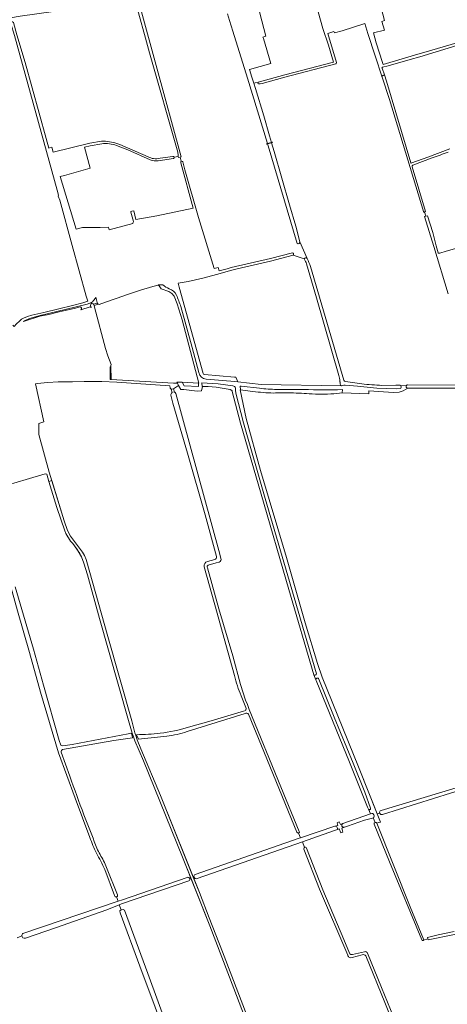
# Model space of a CAD drawing. Header units: metres. Extents: x 209813 to 223847, y 571801 to 587119.
# Tile 624 of 656: x 220114 to 220606, y 581483 to 582618. Entities that reach past the tile are written whole.
import ezdxf

# ---------------------------------------------------------------- set-up
doc = ezdxf.new("R2010")
doc.units = ezdxf.units.M
for name, color, linetype, lineweight in [('B-RO-GR-BOUWLAND-GV', 8, 'Continuous', 0), ('B-RO-GR-GRAS-GV', 8, 'Continuous', 0), ('B-RO-KW-KUNSTWERK_GEMAAL-GV', 8, 'Continuous', 0), ('B-RO-KW-KUNSTWERK_STUW-GV', 8, 'Continuous', 0), ('B-RO-OG-TERREIN_CULTUURSCHEIDING-GV', 8, 'Continuous', 0), ('B-RO-VH-ONVERHARD-GV', 8, 'Continuous', 0)]:
    doc.layers.add(name, color=color, linetype=linetype, lineweight=lineweight)

msp = doc.modelspace()

# ---------------------------------------------------------------- linework, layer by layer
at = {"layer": 'B-RO-GR-BOUWLAND-GV', "flags": 128}
for points in [[(220289.738, 582188.068), (220288.833, 582191.892), (220288.526, 582192.16), (220288.334, 582192.359), (220287.66, 582193.225), (220287.526, 582193.374), (220287.013, 582195.806), (220226.037, 582199.947), (220208.741, 582200.731), (220188.677, 582200.897), (220174.95, 582200.436), (220158.458, 582200.383), (220146.714, 582199.695), (220134.557, 582198.264), (220132.636, 582198.2), (220142.278, 582154.243), (220136.432, 582152.462), (220136.432, 582139.631), (220148.401, 582096.341), (220165.567, 582040.199), (220169.356, 582029.158), (220172.69, 582022.542), (220179.553, 582013.34), (220186.463, 582004.183), (220188.793, 582000.259), (220190.688, 581995.803), (220215.666, 581906.964), (220243.309, 581809.932), (220246.86, 581795.908), (220247.947, 581792.751)], [(220341, 581998.999), (220327.736, 582047.242), (220307.413, 582118.376), (220290.523, 582175.834), (220288.422, 582184.859)], [(220330.634, 581993.461), (220338.848, 581995.601)], [(220361.484, 581861.885), (220351.429, 581897.726), (220341.546, 581933.767), (220326.487, 581987.322)], [(220374.489, 581825.142), (220369.035, 581838.67)], [(220308.608, 581802.355), (220334.821, 581809.877), (220373.211, 581821.479)], [(220373.687, 581818.259), (220307.081, 581797.429)], [(220433.311, 581681.598), (220392.638, 581781.129), (220377.564, 581817.419)], [(220310.026, 581628.382), (220311.21, 581628.773), (220301.737, 581652.848), (220256.713, 581763.744), (220246.769, 581786.747), (220244.912, 581792.594), (220243.633, 581792.527), (220244.234, 581790.222), (220222.639, 581787.275), (220163.592, 581776.629)], [(220249.296, 581792.822), (220247.947, 581792.751), (220249.578, 581788.013), (220253.822, 581777.695), (220276.46, 581723.763), (220314.091, 581629.725), (220314.877, 581629.985)], [(220249.296, 581792.822), (220248.852, 581793.882)], [(220283.521, 581792.055), (220251.073, 581788.58), (220249.296, 581792.822)], [(220162.111, 581773.901), (220172.103, 581745.946)], [(220316.125, 581632.892), (220436.101, 581674.679), (220437.384, 581675.108), (220435.213, 581680.555)], [(220214.215, 581640.85), (220226.778, 581609.506)], [(220225.695, 581607.04), (220227.545, 581602.035), (220232.678, 581603.774), (220307.168, 581629.429)]]:
    msp.add_lwpolyline(points, dxfattribs=at)
at = {"layer": 'B-RO-GR-BOUWLAND-GV'}
for points in [[(220288.422, 582184.859, -0.30679789), (220289.738, 582188.068)], [(220326.487, 581987.322, -0.41147705), (220330.634, 581993.461)], [(220338.848, 581995.601, 0.38351029), (220341, 581998.999)], [(220369.035, 581838.67, -0.03207269), (220361.484, 581861.885)], [(220373.674, 581821.685, 0.4320727), (220374.489, 581825.142)], [(220377.564, 581817.419, 0.38286936), (220373.629, 581818.225)], [(220275.977, 581795.498, 0.04204252), (220308.608, 581802.355)], [(220307.081, 581797.429, -0.0427228), (220283.521, 581792.055)], [(220248.852, 581793.882, 0.02323339), (220275.977, 581795.498)], [(220163.592, 581776.629, 0.39952742), (220162.111, 581773.901)], [(220172.103, 581745.946, 0.00568447), (220188.18, 581701.624)], [(220188.18, 581701.624, -0.00840873), (220200.247, 581670.746)], [(220435.213, 581680.555, -0.45507487), (220433.311, 581681.598)], [(220200.247, 581670.746, 0.04556291), (220206.781, 581655.868)], [(220206.781, 581655.868, -0.05695153), (220214.215, 581640.85)], [(220307.168, 581629.429, -0.39731952), (220310.026, 581628.382)], [(220314.877, 581629.985, -0.3244508), (220316.125, 581632.892)], [(220226.778, 581609.506, -0.46274633), (220225.695, 581607.04)]]:
    msp.add_lwpolyline(points, format="xyb", dxfattribs=at)
at = {"layer": 'B-RO-GR-GRAS-GV', "flags": 128}
for points in [[(220719.006, 582510.789), (220719.32, 582510.889), (220688.52, 582610.43), (220662.33, 582695.42), (220661.33, 582698.28), (220660.01, 582700.35), (220656.8, 582702.24), (220653.78, 582702.2), (220632.92, 582698.85), (220610.995, 582695.251), (220624.77, 582640.947), (220636.347, 582596.546), (220636.618, 582594.943), (220636.167, 582593.733), (220574.652, 582574.945), (220563.474, 582571.649), (220538.203, 582564.511), (220531.952, 582562.809)], [(220545.395, 582683.66), (220536.66, 582682.376), (220526.448, 582680.207), (220515.811, 582677.296), (220509.342, 582675.841), (220514.237, 582657.651), (220525.23, 582650.891), (220530.205, 582631.417), (220534.12, 582616.548), (220531.104, 582615.542), (220534.068, 582605.435), (220521.315, 582602.26), (220524.437, 582590.989), (220531.633, 582568.182), (220532.531, 582566.023), (220572.4, 582577.902), (220579.196, 582579.881), (220632.888, 582595.359)], [(220390.382, 582546.058), (220419.312, 582553.911), (220475.508, 582568.518), (220469.575, 582588.039), (220463.358, 582607.544), (220451.831, 582648.951), (220449.008, 582658.659), (220447.039, 582657.786), (220442.532, 582656.989), (220440.417, 582657.155), (220402.822, 582650.516), (220404.525, 582638.027), (220396.575, 582637.147), (220388.438, 582636.295), (220390.548, 582625.054), (220397.447, 582598.514), (220394.025, 582597.412), (220395.019, 582595.934), (220403.489, 582567.047), (220378.76, 582560.138), (220381.348, 582551.535), (220383.762, 582544.261)], [(220250.172, 582635.812), (220249.369, 582639.091), (220247.318, 582638.901), (220246.991, 582638.978), (220245.872, 582639.021), (220243.263, 582639.655), (220114.853, 582621.746), (220103.866, 582619.774), (220105.038, 582614.928), (220106.088, 582614.908), (220107.075, 582614.19), (220111.141, 582600.282), (220120.753, 582568.188), (220144.875, 582480.738), (220147.826, 582469.664), (220148.61, 582469.951)], [(220296.394, 582464.047), (220296.224, 582464.909), (220263.866, 582579.38), (220259.024, 582596.207), (220251.151, 582625.603), (220248.723, 582634.037)], [(220252.225, 582634.916), (220254.517, 582626.522), (220271.294, 582564.697), (220300.092, 582459.556), (220298.979, 582459.207)], [(220441.642, 582341.925), (220441.887, 582342.44), (220442.532, 582342.865), (220443.358, 582343.148), (220444.221, 582343.175), (220445.058, 582342.558), (220436.735, 582361.703), (220436.495, 582360.398), (220436.195, 582359.924), (220435.595, 582359.649), (220434.845, 582359.462), (220434.29, 582359.379), (220433.601, 582359.593), (220400.221, 582472.417), (220399.621, 582474.374), (220398.41, 582474.023), (220398.286, 582474.449), (220399.491, 582474.798), (220376.431, 582550.016), (220359.622, 582604.42), (220355.963, 582616.752), (220353.543, 582624.199)], [(220157.332, 582421.013), (220108.217, 582599.39), (220104.314, 582613.256), (220104.087, 582613.949), (220104.334, 582614.595), (220105.038, 582614.928)], [(220580.33, 582396.052), (220579.29, 582395.549), (220539.852, 582525.527), (220514.996, 582601.483), (220511.547, 582613.041), (220485.337, 582604.901), (220476.517, 582602.607), (220475.673, 582603.809)], [(220475.673, 582603.809), (220469.024, 582601.774), (220478.718, 582568.365), (220478.718, 582567.844), (220478.586, 582567.186), (220477.995, 582566.529), (220419.312, 582551.208), (220393.427, 582544.083), (220391.192, 582543.53), (220389.004, 582543.578), (220388.187, 582544.227), (220388.579, 582544.953), (220389.252, 582545.53), (220390.382, 582546.058), (220383.762, 582544.261), (220385.679, 582538.486), (220395.235, 582506.846), (220401.904, 582483.63), (220404.142, 582476.144), (220404.989, 582476.389), (220405.112, 582475.963), (220404.269, 582475.719), (220407.247, 582465.757), (220424.917, 582404.146), (220431.997, 582379.804), (220436.735, 582361.703)], [(220531.262, 582561.54), (220533.95, 582554.073)], [(220533.95, 582554.073), (220536.57, 582546.793), (220564.441, 582452.758)], [(220148.61, 582469.951), (220151.228, 582470.543), (220152.823, 582464.781), (220194.964, 582475.269), (220208.412, 582477.498), (220210.975, 582477.631)], [(220593.695, 582357.16), (220595.988, 582349.118), (220596.224, 582348.71), (220596.541, 582348.695), (220597.801, 582348.788), (220605.25, 582350.968), (220651.257, 582363.904), (220678.287, 582371.215), (220678.611, 582371.395), (220678.622, 582371.729), (220678.231, 582372.836), (220671.894, 582392.942), (220662.233, 582427.047), (220651.844, 582462.513), (220646.026, 582483.721)], [(220208.742, 582474.517), (220195.585, 582472.332), (220188.997, 582470.693), (220195.528, 582446.53), (220166.005, 582438.097), (220160.968, 582436.85), (220179.449, 582376.213), (220186.519, 582378.159), (220191.028, 582378.296), (220207.035, 582378.296), (220216.435, 582378.527), (220217.307, 582375.358), (220244.562, 582382.953), (220244.745, 582384.209), (220245.301, 582385.082), (220242.205, 582395.639), (220242.126, 582396.433), (220243.237, 582397.068), (220245.618, 582397.465), (220248.159, 582387.444), (220272.288, 582391.512), (220313.922, 582400.434), (220299.699, 582452.726)], [(220264.488, 582456.266), (220238.732, 582467.669), (220225.761, 582472.702)], [(220229.545, 582473.833), (220262.159, 582459.501)], [(220565.533, 582452.523), (220583.996, 582459.301), (220609.253, 582468.642)], [(220291.343, 582457.744), (220273.832, 582455.051)], [(220276.157, 582457.911), (220290.515, 582460.087)], [(220292.132, 582459.221), (220296.803, 582460.15), (220296.652, 582460.648)], [(220300.345, 582454.422), (220298.979, 582459.207), (220297.253, 582458.665), (220296.803, 582460.15)], [(220589.024, 582458.381), (220566.746, 582450.124)], [(220302.119, 582453.67), (220304.299, 582444.601), (220320.057, 582389.762), (220337.976, 582330.763), (220342.918, 582332.069), (220343.96, 582328.326), (220353.111, 582330.534), (220357.783, 582331.978), (220402.774, 582342.521), (220428.34, 582349.042), (220429.123, 582348.78), (220429.392, 582348.32), (220429.377, 582347.623), (220429.281, 582346.76), (220429.053, 582346.435)], [(220565.773, 582447.943), (220581.319, 582396.53), (220580.33, 582396.052), (220581.669, 582391.25), (220583.508, 582391.72), (220589.692, 582372.385), (220593.695, 582357.16)], [(220106.527, 582265.648), (220107.88, 582264.241), (220110.727, 582267.342), (220114.068, 582270.413), (220116.629, 582272.404), (220118.811, 582273.63), (220123.396, 582275.642), (220128.151, 582277.082), (220142.137, 582280.409), (220159.518, 582284.578), (220175.174, 582288.44), (220187.118, 582291.432), (220192.647, 582293.115), (220190.981, 582299.073), (220174.565, 582357.328), (220160.412, 582409.574), (220158.783, 582414.115), (220158.84, 582415.356), (220157.332, 582421.013)], [(220607.248, 582301.887), (220591.058, 582356.408), (220580.033, 582390.806), (220581.669, 582391.25)], [(220441.642, 582341.925), (220429.053, 582346.435), (220402.773, 582339.396), (220364.435, 582330.506), (220358.64, 582328.948), (220340.659, 582323.864), (220325.153, 582319.954), (220308.259, 582315.98), (220296.775, 582313.995), (220297.693, 582309.546), (220325.392, 582209.953)], [(220481.729, 582207.744), (220456.034, 582297.327), (220444.445, 582336.221)], [(220448.991, 582333.112), (220487.429, 582202.109)], [(220327.037, 582208.726), (220361.538, 582205.922), (220363.243, 582205.918), (220365.205, 582200.28), (220392.046, 582197.333), (220484.595, 582195.752)], [(220628.997, 582193.198), (220560.795, 582193.181), (220555.539, 582190.136), (220551.094, 582188.628), (220544.63, 582187.896), (220516.132, 582189.879), (220516.09, 582186.724), (220485.543, 582187.668), (220475.715, 582186.569)], [(220489.069, 582200.692), (220508.001, 582197.947)], [(220531.103, 582196.306), (220547.328, 582196.387), (220551.119, 582196.678), (220551.822, 582196.389), (220552.792, 582195.855), (220559.421, 582196.2), (220559.674, 582196.42), (220559.962, 582196.605), (220560.264, 582196.722), (220560.52, 582196.775), (220560.745, 582196.793), (220636.028, 582196.681)], [(220382.642, 582189.366), (220367.892, 582191.274), (220374.896, 582158.083), (220391.396, 582098.25), (220421.229, 581998.083), (220442.896, 581922.583), (220457.063, 581875.75), (220462.396, 581860.25), (220504.229, 581756.917), (220525.756, 581702.638)], [(220109.189, 581964.039), (220130.144, 581892.443), (220141.574, 581851.009), (220159.672, 581787.191), (220161.577, 581781.635), (220164.117, 581780.841), (220174.912, 581782.588), (220239.047, 581794.97), (220242.063, 581795.605), (220243.174, 581795.129), (220243.633, 581792.527), (220244.912, 581792.594), (220243.948, 581795.631), (220238.818, 581813.088), (220206.372, 581927.594), (220192.311, 581978.062), (220188.289, 581991.397), (220185.643, 581998.7), (220180.563, 582007.166), (220175.483, 582014.151), (220172.943, 582016.797), (220167.546, 582025.793), (220166.17, 582028.862), (220157.28, 582055.532), (220147.881, 582085.722), (220145.744, 582093.844), (220143.733, 582094.267), (220121.72, 582087.706), (220100.976, 582081.885)], [(220195.095, 581675.379), (220178.027, 581720.791), (220158.996, 581773.067), (220138.381, 581842.786), (220125.53, 581888.405), (220111.909, 581936.504), (220089.357, 582017.074), (220070.142, 582077.903)], [(220530.148, 581706.639), (220629.361, 581736.551)], [(220629.461, 581732.512), (220531.669, 581701.87)], [(220523.238, 581692.767), (220521.137, 581698.198), (220520.263, 581697.643), (220511.183, 581695.244), (220484.891, 581686.184), (220486.328, 581681.715), (220484.052, 581680.983), (220482.12, 581685.229), (220439.744, 581670.621)], [(220528.568, 581703.614), (220525.756, 581702.638), (220529.518, 581693.154), (220527.086, 581692.525), (220525.481, 581691.862), (220563.653, 581595.646), (220579.114, 581558.256)], [(220577.149, 581557.422), (220539.799, 581647.392), (220522.269, 581690.632)], [(220442.106, 581664.07), (220439.744, 581670.621), (220318.534, 581628.088)], [(220491.75, 581539.691), (220459.467, 581615.73), (220441.367, 581662.039)], [(220444.4, 581663.118), (220463.26, 581615.311), (220487.497, 581557.739), (220493.752, 581542.361)], [(220223.433, 581608.554), (220212.212, 581638.407)], [(220311.21, 581628.773), (220310.026, 581628.382)], [(220500.274, 581139.379), (220501.176, 581139.849), (220491.118, 581165.214), (220446.136, 581279.657), (220406.399, 581382.642), (220388.202, 581428.935), (220360.881, 581501.351), (220332.963, 581573.489), (220311.21, 581628.773)], [(220314.877, 581629.985), (220314.091, 581629.725), (220321.151, 581612.083), (220332.33, 581582.891), (220347.79, 581543.677), (220436.86, 581311.417), (220454.412, 581267.1), (220456.193, 581267.1), (220459.092, 581266.892), (220463.449, 581267.707), (220482.781, 581273.714), (220525.93, 581286.523), (220581.271, 581303.506), (220596.487, 581307.886), (220595.114, 581311.928)], [(220309.114, 581625.45), (220231.444, 581598.831), (220228.892, 581597.79), (220230.978, 581592.231), (220233.503, 581592.367), (220234.826, 581591.706), (220261.946, 581518.813), (220283.942, 581457.563), (220288.823, 581442.012)], [(220118.087, 581564.951), (220227.545, 581602.035), (220225.695, 581607.04)], [(220228.892, 581597.79), (220214.718, 581592.103), (220155.583, 581571.333), (220121.187, 581559.559), (220119.335, 581559.427), (220118.144, 581559.823), (220116.96, 581562.123)], [(220211.282, 581345.345), (220288.582, 581372.032), (220289.449, 581372.314), (220290.459, 581372.324), (220291.398, 581371.914), (220291.707, 581371.43), (220308.186, 581377.177), (220303.221, 581388.505), (220298.591, 581401.205), (220294.886, 581411.921), (220292.77, 581416.816), (220286.817, 581431.103), (220284.039, 581440.893), (220281.128, 581450.021), (220270.142, 581480.089), (220252.685, 581527.28), (220229.799, 581588.795), (220229.667, 581590.78), (220230.978, 581592.231)], [(220111.381, 581559.998), (220116.96, 581562.123)], [(220579.191, 581557.176), (220583.993, 581558.518), (220583.525, 581560.388), (220595.869, 581563.38), (220614.194, 581567.324)], [(220626.663, 581567.172), (220614.53, 581563.717), (220584.258, 581557.455), (220583.993, 581558.518)], [(220508.44, 581540.379), (220497.044, 581537.301)], [(220497.344, 581540.736), (220511.286, 581543.853)], [(220558.889, 581426.075), (220548.074, 581451.768), (220534.655, 581485.44), (220512.517, 581538.935)], [(220514.647, 581542.342), (220530.674, 581502.725), (220561.627, 581426.561)]]:
    msp.add_lwpolyline(points, dxfattribs=at)
at = {"layer": 'B-RO-GR-GRAS-GV'}
for points in [[(220531.952, 582562.809, 0.4258847), (220531.262, 582561.54)], [(220210.975, 582477.631, -0.06190575), (220220.116, 582476.437)], [(220217.654, 582474.684, 0.07058787), (220208.742, 582474.517)], [(220225.761, 582472.702, 0.03135662), (220217.654, 582474.684)], [(220220.116, 582476.437, -0.05701504), (220229.545, 582473.833)], [(220262.159, 582459.501, 0.08852712), (220268.324, 582457.526)], [(220273.832, 582455.051, -0.16370541), (220264.488, 582456.266)], [(220268.324, 582457.526, 0.07159146), (220276.157, 582457.911)], [(220296.652, 582460.648, 0.03813854), (220296.394, 582464.047)], [(220607.505, 582464.973, -0.00411047), (220589.024, 582458.381)], [(220564.441, 582452.758, 0.38267532), (220565.533, 582452.523)], [(220566.746, 582450.124, 0.40260699), (220565.788, 582447.902)], [(220444.445, 582336.221, 0.0349072), (220441.642, 582341.925)], [(220445.058, 582342.558, -0.04808401), (220448.991, 582333.112)], [(220325.392, 582209.953, 0.27959757), (220327.037, 582208.726)], [(220482.878, 582201.066, 0.04299244), (220481.729, 582207.744)], [(220482.956, 582199.967, 0.00717862), (220482.878, 582201.066)], [(220483.539, 582196.465, -0.05112293), (220482.956, 582199.967)], [(220484.595, 582195.752, -0.25359853), (220483.539, 582196.465)], [(220487.429, 582202.109, 0.29462187), (220489.069, 582200.692)], [(220508.001, 582197.947, 0.00999177), (220531.103, 582196.306)], [(220406.485, 582187.472, -0.03237078), (220382.642, 582189.366)], [(220423.46, 582187.672, 0.00318418), (220406.485, 582187.472)], [(220447.529, 582186.716, 0.00839744), (220423.46, 582187.672)], [(220475.715, 582186.569, -0.03764252), (220447.529, 582186.716)], [(220522.269, 581690.632, -0.39343549), (220523.238, 581692.767)], [(220202.637, 581657.463, -0.02281778), (220195.095, 581675.379)], [(220212.212, 581638.407, 0.02646368), (220202.637, 581657.463)], [(220310.026, 581628.382, -0.4019267), (220309.114, 581625.45)], [(220318.534, 581628.088, -0.46456875), (220314.877, 581629.985)], [(220225.695, 581607.04, -0.4703484), (220223.433, 581608.554)], [(220116.96, 581562.123, -0.3464066), (220118.087, 581564.951)], [(220497.044, 581537.301, -0.44673896), (220491.75, 581539.691)], [(220493.752, 581542.361, 0.40247926), (220497.344, 581540.736)], [(220512.517, 581538.935, 0.34055415), (220508.44, 581540.379)], [(220511.286, 581543.853, -0.33094932), (220514.647, 581542.342)]]:
    msp.add_lwpolyline(points, format="xyb", dxfattribs=at)
at = {"layer": 'B-RO-GR-GRAS-GV', "flags": 128}
for points in [[(220295.714, 582290.188), (220291.979, 582299.103), (220289.38, 582302.188), (220285.88, 582304.354), (220277.214, 582307.688), (220274.104, 582312.009), (220273.583, 582311.829), (220267.511, 582310.352), (220253.562, 582306.08), (220239.387, 582301.37), (220225.48, 582296.242), (220213.075, 582292.242), (220205.747, 582289.543), (220204.742, 582289.807), (220199.922, 582288.148), (220200.452, 582286.332), (220212.944, 582238.768), (220215.612, 582230.238), (220219.471, 582220.505), (220219.348, 582219.004), (220219.208, 582218.545), (220219.511, 582202.993), (220226.155, 582202.552), (220291.363, 582198.911), (220295.803, 582198.84), (220295.25, 582199.894), (220301.248, 582199.818), (220320.007, 582198.988), (220320.41, 582198.985), (220301.374, 582271.687)], [(220303.108, 582191.401), (220299.775, 582191.718), (220296.967, 582196.062), (220291.495, 582192.114), (220292.315, 582188.46), (220292.733, 582188.33), (220293.342, 582187.971), (220294.158, 582186.927), (220343.343, 582006.075), (220346.357, 581995.676), (220345.985, 581994.351), (220344.875, 581993.347), (220343.749, 581992.618), (220340.589, 581991.707), (220331.329, 581989.061), (220330.905, 581988.902), (220330.164, 581988.161), (220330.111, 581986.733), (220330.378, 581986.226), (220343.334, 581938.8), (220359.604, 581884.802), (220368.382, 581851.731), (220374.256, 581833.753), (220376.479, 581828.832), (220378.246, 581822.932), (220414.835, 581733.947), (220436.029, 581682.493), (220436.252, 581681.75), (220436.16, 581681.278), (220435.943, 581681.023), (220435.499, 581680.691), (220435.213, 581680.555), (220437.384, 581675.108), (220476.801, 581688.298), (220480.406, 581689.421), (220479.493, 581692.435), (220481.98, 581693.599), (220483.66, 581690.373), (220486.359, 581691.543), (220517.878, 581702.59), (220515.682, 581708.035), (220514.417, 581710.412), (220493.695, 581762.402), (220455.462, 581856.329), (220455.198, 581857.255), (220452.749, 581862.913), (220424.148, 581960.995), (220392.34, 582070.95), (220368.571, 582152.942), (220359.017, 582189.084), (220358.93, 582189.323), (220358.688, 582189.835), (220357.894, 582190.767), (220357.001, 582191.323), (220356.363, 582191.593), (220340.301, 582194.247), (220331.199, 582194.829), (220324.735, 582194.914), (220323.436, 582190.093), (220318.745, 582189.655)]]:
    msp.add_lwpolyline(points, close=True, dxfattribs=at)
at = {"layer": 'B-RO-GR-GRAS-GV'}
for centre, radius, start, end in [((220290.928, 582458.915), 1.242, 289.505157, 104.095814), ((220300.892, 582453.243), 1.299, 19.166272, 206.264806), ((220530.982, 581704.278), 2.504, 109.453625, 286.478898), ((220442.859, 581662.645), 1.612, 17.059945, 200.535228), ((220578.212, 581557.649), 1.087, 192.057179, 35.340879)]:
    msp.add_arc(centre, radius, start, end, dxfattribs=at)
at = {"layer": 'B-RO-KW-KUNSTWERK_GEMAAL-GV', "flags": 128}
msp.add_lwpolyline([(220292.315, 582188.46), (220291.495, 582192.114), (220289.254, 582191.901), (220288.833, 582191.892), (220289.738, 582188.068)], dxfattribs=at)
at = {"layer": 'B-RO-KW-KUNSTWERK_GEMAAL-GV'}
msp.add_lwpolyline([(220291.545, 582188.583, -0.06367131), (220292.315, 582188.46)], format="xyb", dxfattribs=at)
at = {"layer": 'B-RO-KW-KUNSTWERK_STUW-GV', "flags": 128}
for points in [[(220534.123, 582553.59), (220533.95, 582554.073), (220530.843, 582553.057), (220531.023, 582552.506)], [(220398.286, 582474.449), (220398.41, 582474.023), (220405.112, 582475.963), (220404.989, 582476.389)]]:
    msp.add_lwpolyline(points, close=True, dxfattribs=at)
at = {"layer": 'B-RO-OG-TERREIN_CULTUURSCHEIDING-GV', "flags": 128}
for points in [[(220203.626, 582291.062), (220203.397, 582291.759), (220201.871, 582297.85), (220201.699, 582296.752), (220199.395, 582293.955), (220198.058, 582292.547), (220196.943, 582291.913), (220192.073, 582290.029), (220168.337, 582283.948), (220138.052, 582276.908), (220128.442, 582274.257), (220125.604, 582273.338), (220119.91, 582270.804), (220118.781, 582269.938), (220137.514, 582276.11), (220147.729, 582278.109), (220159.792, 582281.022), (220166.751, 582282.464), (220178.483, 582285.143), (220183.772, 582286.716)], [(220184.793, 582283.428), (220195.527, 582286.695), (220195.995, 582286.685), (220196.283, 582286.486), (220196.779, 582285.537), (220195.757, 582288.393)], [(220197.029, 582290.514), (220197.697, 582290.596), (220198.891, 582290.098), (220199.148, 582289.731)]]:
    msp.add_lwpolyline(points, dxfattribs=at)
at = {"layer": 'B-RO-OG-TERREIN_CULTUURSCHEIDING-GV'}
for points in [[(220183.772, 582286.716, -0.7119025), (220184.793, 582283.428)], [(220195.757, 582288.393, -0.33749397), (220197.029, 582290.514)]]:
    msp.add_lwpolyline(points, format="xyb", dxfattribs=at)
at = {"layer": 'B-RO-OG-TERREIN_CULTUURSCHEIDING-GV', "flags": 128}
msp.add_lwpolyline([(220204.742, 582289.807), (220204.106, 582290.241), (220203.674, 582290.916), (220203.626, 582291.062), (220199.148, 582289.731), (220199.683, 582288.967), (220199.922, 582288.148)], close=True, dxfattribs=at)
at = {"layer": 'B-RO-VH-ONVERHARD-GV', "flags": 128}
for points in [[(220278.992, 582312.068), (220274.104, 582312.009), (220277.214, 582307.688), (220285.88, 582304.354), (220289.38, 582302.188), (220291.979, 582299.103), (220295.714, 582290.188), (220301.374, 582271.687), (220320.41, 582198.985), (220320.007, 582198.988), (220320.244, 582194.956), (220303.446, 582195.688), (220301.248, 582199.818), (220295.25, 582199.894), (220295.803, 582198.84), (220296.967, 582196.062), (220299.775, 582191.718), (220303.108, 582191.401), (220318.745, 582189.655), (220323.436, 582190.093), (220324.735, 582194.914), (220324.301, 582194.948), (220324.081, 582199.098), (220342.877, 582198.068), (220359.747, 582195.889)], [(220320.674, 582211.062), (220312.644, 582239.79), (220299.842, 582287.051)], [(220484.595, 582195.752), (220392.046, 582197.333), (220365.309, 582200.265), (220361.881, 582200.768), (220329.032, 582203.524)], [(220525.481, 581691.862), (220527.086, 581692.525), (220529.518, 581693.154), (220504.229, 581756.917), (220462.396, 581860.25), (220457.063, 581875.75), (220442.896, 581922.583), (220421.229, 581998.083), (220391.396, 582098.25), (220374.896, 582158.083), (220367.892, 582191.274), (220368.417, 582191.206), (220367.971, 582195.475), (220369.376, 582195.467), (220390.148, 582193.031)], [(220485.813, 582191.473), (220485.543, 582187.668), (220516.09, 582186.724), (220516.132, 582189.879), (220544.63, 582187.896), (220551.094, 582188.628), (220555.539, 582190.136), (220560.795, 582193.181)], [(220552.093, 582192.655), (220547.479, 582192.423), (220525.294, 582193.24), (220503.067, 582195.206), (220489.03, 582196.401)], [(220559.421, 582196.2), (220552.792, 582195.855), (220553.175, 582195.093), (220553.32, 582194.207)], [(220363.029, 582187.487), (220371.722, 582153.157), (220396.92, 582065.952), (220418.34, 581992.648), (220446.493, 581895.339), (220455.871, 581863.996), (220455.596, 581863.278), (220455.109, 581862.715), (220454.446, 581862.364), (220453.508, 581862.414), (220452.749, 581862.913), (220455.198, 581857.255), (220455.198, 581857.917), (220456.193, 581858.851)], [(220436.86, 581311.417), (220347.79, 581543.677), (220332.33, 581582.891), (220321.151, 581612.083), (220276.46, 581723.763), (220253.822, 581777.695), (220249.578, 581788.013), (220247.947, 581792.751), (220246.86, 581795.908), (220243.309, 581809.932), (220215.666, 581906.964), (220190.688, 581995.803), (220188.793, 582000.259), (220186.463, 582004.183), (220179.553, 582013.34), (220172.69, 582022.542), (220169.356, 582029.158), (220165.567, 582040.199), (220151.326, 582086.775), (220147.881, 582085.722), (220157.28, 582055.532), (220166.17, 582028.862), (220167.546, 582025.793), (220172.943, 582016.797), (220175.483, 582014.151), (220183.421, 582002.721), (220185.643, 581998.7), (220188.289, 581991.397), (220192.311, 581978.062), (220206.372, 581927.594), (220238.818, 581813.088), (220243.948, 581795.631), (220246.769, 581786.747), (220256.713, 581763.744), (220301.737, 581652.848), (220332.963, 581573.489), (220360.881, 581501.351), (220388.202, 581428.935)], [(220458.555, 581857.954), (220476.373, 581813.888), (220498.067, 581760.925), (220511.321, 581727.521), (220518.145, 581709.126), (220518.172, 581708.929), (220518.172, 581708.678), (220518.123, 581708.404), (220518.068, 581708.25), (220517.977, 581708.074), (220517.852, 581707.903), (220517.564, 581707.651), (220517.403, 581707.564), (220517.243, 581707.496), (220516.89, 581707.424), (220516.712, 581707.435), (220516.473, 581707.479), (220516.27, 581707.545), (220516.002, 581707.704), (220515.834, 581707.85), (220515.682, 581708.035), (220517.878, 581702.59), (220519.683, 581703.148), (220520.551, 581703.039), (220521.939, 581701.716), (220522.134, 581700.458), (220521.744, 581698.636), (220521.137, 581698.198), (220523.238, 581692.767)], [(220486.359, 581691.543), (220483.66, 581690.373), (220481.98, 581693.599), (220479.493, 581692.435), (220480.406, 581689.421), (220476.801, 581688.298)], [(220479.674, 581686.904), (220480.456, 581684.655), (220482.12, 581685.229), (220484.052, 581680.983), (220486.328, 581681.715), (220484.891, 581686.184), (220487.962, 581687.242)]]:
    msp.add_lwpolyline(points, dxfattribs=at)
at = {"layer": 'B-RO-VH-ONVERHARD-GV'}
for points in [[(220286.332, 582307.62, -0.06718401), (220278.992, 582312.068)], [(220294.692, 582300.339, 0.19874844), (220286.332, 582307.62)], [(220299.842, 582287.051, 0.02007049), (220294.692, 582300.339)], [(220329.032, 582203.524, -0.38385474), (220320.674, 582211.062)], [(220359.747, 582195.889, -0.32864543), (220362.598, 582193.05)], [(220485.631, 582196.097, -0.21285918), (220484.595, 582195.752)], [(220489.03, 582196.401, 0.14297104), (220485.631, 582196.097)], [(220553.32, 582194.207, -0.36667158), (220552.093, 582192.655)], [(220560.795, 582193.181, -0.65343442), (220559.421, 582196.2)], [(220362.598, 582193.05, 0.00514876), (220362.657, 582191.644)], [(220362.657, 582191.644, 0.01741752), (220363.029, 582187.487)], [(220390.148, 582193.031, 0.026698), (220410.254, 582191.574)], [(220410.254, 582191.574, -0.00658853), (220441.064, 582191.521)], [(220441.064, 582191.521, 0.01707311), (220485.813, 582191.473)], [(220456.193, 581858.851, -0.5221598), (220458.555, 581857.954)], [(220476.801, 581688.298, -0.38528635), (220479.674, 581686.904)], [(220523.238, 581692.767, -0.41082704), (220525.481, 581691.862)]]:
    msp.add_lwpolyline(points, format="xyb", dxfattribs=at)
at = {"layer": 'B-RO-VH-ONVERHARD-GV', "flags": 128}
msp.add_lwpolyline([(220218.312, 582202.943), (220226.166, 582202.615), (220219.511, 582202.993), (220219.208, 582218.545), (220218.902, 582217.547), (220218.312, 582217.271)], close=True, dxfattribs=at)
at = {"layer": 'B-RO-VH-ONVERHARD-GV'}
msp.add_arc((220487.37, 581689.469), 2.308, 115.998022, 286.478898, dxfattribs=at)

doc.saveas('drawing.dxf')
